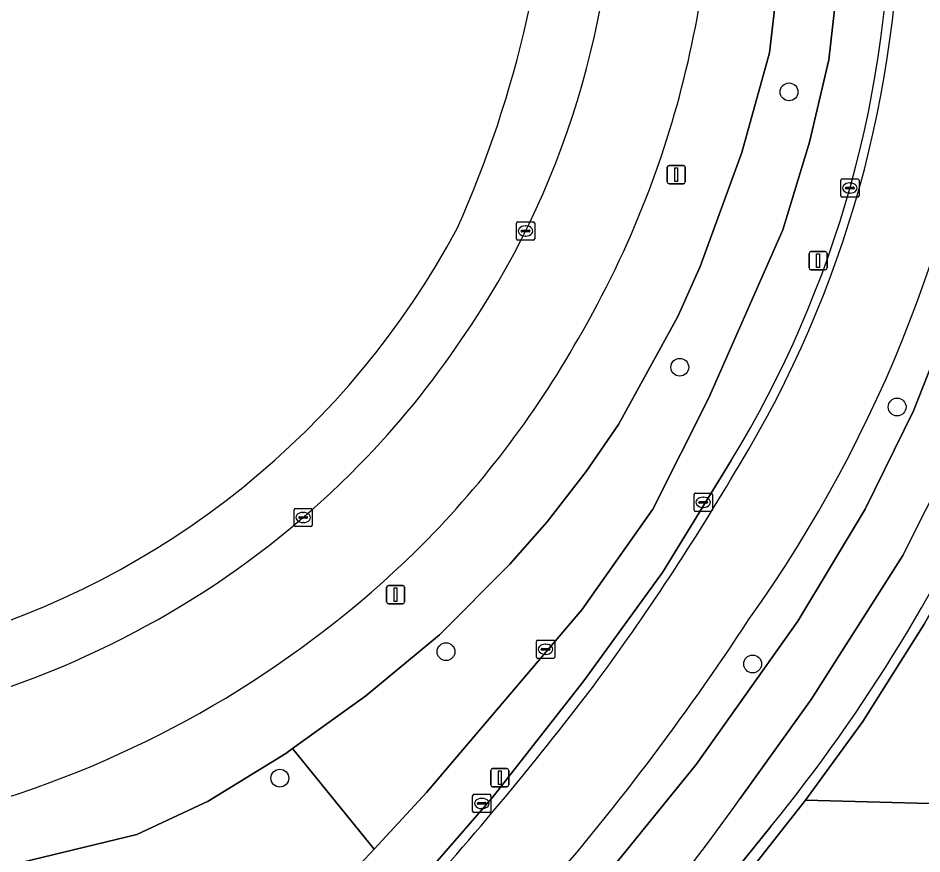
# Model space of a CAD drawing. Extents: x 162082 to 163401, y 388089 to 388636.
# Drawn here: x 162191.86 to 162241.5, y 388329.37 to 388375.28 of the extents above; entities that cross this region are included whole.
import ezdxf

# ---------------------------------------------------------------- set-up
doc = ezdxf.new("R2010")
doc.units = 0
for name, color, linetype in [('IMGEO_Berm_groen', 7, 'Continuous'), ('IMGEO_Boom', 7, 'Continuous'), ('IMGEO_Erf', 7, 'Continuous'), ('IMGEO_Fietspad_gesloten', 7, 'Continuous'), ('IMGEO_Grasland_overig', 7, 'Continuous'), ('IMGEO_Groenvoorziening', 7, 'Continuous'), ('IMGEO_Kolk', 7, 'Continuous'), ('IMGEO_Lichtmast', 7, 'Continuous'), ('IMGEO_Loofbos', 7, 'Continuous'), ('IMGEO_Muur', 7, 'Continuous'), ('IMGEO_Rijbaan_lokaal_open', 7, 'Continuous'), ('IMGEO_Rijbaan_regionaal_gesloten', 7, 'Continuous'), ('IMGEO_Rioolput', 7, 'Continuous')]:
    doc.layers.add(name, color=color, linetype=linetype)

msp = doc.modelspace()

# ---------------------------------------------------------------- linework, layer by layer
at = {"layer": 'IMGEO_Berm_groen'}
for points in [[(162184.076, 388326.983), (162198.384, 388330.448), (162202.302, 388332.264), (162206.561, 388334.895), (162206.939, 388335.167), (162210.958, 388338.059), (162214.998, 388341.401), (162218.86, 388345.287), (162220.923, 388347.606), (162223.061, 388350.369), (162224.843, 388352.954), (162228.09, 388358.884), (162229.326, 388361.644), (162231.606, 388367.901), (162233.127, 388373.368), (162233.672, 388378.133), (162233.837, 388386.949), (162232.955, 388397.857), (162232.412, 388401.336), (162231.575, 388405.359), (162227.845, 388417.63), (162223.015, 388432.641)], [(162227.149, 388425.579), (162233.697, 388404.884), (162234.891, 388399.985), (162235.769, 388395.097), (162236.341, 388390.336), (162236.907, 388383.39), (162237.01, 388378.487), (162236.391, 388372.985), (162235.325, 388368.459), (162233.853, 388363.64), (162229.778, 388354.393), (162226.723, 388348.311), (162222.828, 388342.785), (162214.3, 388332.748), (162211.418, 388329.641), (162209.844, 388327.945), (162202.196, 388320.54), (162193.865, 388312.04), (162193.018, 388311.476), (162180.686, 388299.296)], [(162220.179, 388326.678), (162220.552, 388326.346), (162216.889, 388322.314), (162209.687, 388314.813), (162208.436, 388313.51), (162208.266, 388310.962), (162209.862, 388312.555), (162211.142, 388313.827), (162217.285, 388320.225), (162223.736, 388327.672), (162229.103, 388334.285), (162234.675, 388342.157), (162238.39, 388348.308), (162241.032, 388353.704), (162244.843, 388363.364), (162245.552, 388365.73), (162247.177, 388374.727), (162248.196, 388387.919), (162247.904, 388392.121)], [(162212.453, 388326.198), (162217.895, 388332.45), (162222.933, 388338.872), (162227.244, 388344.834), (162231.03, 388350.972)], [(162241.498, 388347.847), (162240.451, 388345.768), (162235.411, 388337.857), (162231.513, 388332.41)], [(162204.757, 388297.619), (162216.729, 388310.598), (162216.264, 388311.046), (162223.757, 388319.168), (162233.209, 388330.88)]]:
    msp.add_lwpolyline(points, dxfattribs=at)
for centre, radius, start, end in [((162160.579, 388388.577), 60.717, 335.83969, 21.32357), ((162177.411, 388384.565), 47.237, 325.2841, 0.7269), ((162179.632, 388382.235), 60.159, 328.68955, 0.20159), ((162175.528, 388385.139), 54.524, 338.7829, 355.2041), ((162171.605, 388385.404), 74.224, 324.4788, 353.2721), ((162161.675, 388388.966), 92.147, 320.92318, 351.45801), ((162175.107, 388385.35), 54.994, 329.8025, 338.7365), ((162175.072, 388385.617), 46.395, 285.935, 331.846), ((162149.292, 388395.511), 103.797, 332.66408, 340.96777), ((162175.713, 388384.892), 48.824, 315.6426, 326.1028), ((162176.015, 388384.042), 53.555, 314.7381, 330.5233), ((162174.919, 388385.758), 49.997, 288.5206, 315.5702), ((162173.705, 388387.029), 57.305, 287.82853, 314.27663), ((162113.813, 388419.673), 141.286, 318.83721, 326.78518), ((162128.197, 388405.713), 126.679, 316.11387, 324.64408)]:
    msp.add_arc(centre, radius, start, end, dxfattribs=at)
at = {"layer": 'IMGEO_Boom'}
for centre in [(162234.201, 388371.225), (162228.201, 388356.102), (162240.135, 388353.919), (162215.364, 388340.483), (162232.202, 388339.806), (162206.237, 388333.534)]:
    msp.add_circle(centre, 0.489, dxfattribs=at)
at = {"layer": 'IMGEO_Erf'}
msp.add_lwpolyline([(162265.335, 388284.581), (162265.816, 388304.552), (162233.607, 388305.344), (162233.661, 388306.857), (162233.803, 388310.843), (162233.858, 388312.388), (162244.1, 388312.1), (162244.15, 388313.8), (162236.42, 388314.02), (162236.568, 388319.018), (162236.66, 388322.12), (162245.7, 388321.85), (162246, 388332.04), (162235.098, 388332.325), (162227.2, 388322.27), (162230.2, 388322.18), (162229.9, 388312.43), (162218.78, 388312.71), (162217.106, 388311.068), (162217.568, 388310.623), (162205.6, 388297.648)], dxfattribs=at)
at = {"layer": 'IMGEO_Fietspad_gesloten'}
for points in [[(162247.904, 388392.121), (162248.196, 388387.919), (162247.177, 388374.727), (162245.552, 388365.73), (162244.843, 388363.364), (162241.032, 388353.704), (162238.39, 388348.308), (162234.675, 388342.157), (162229.103, 388334.285), (162223.736, 388327.672), (162217.285, 388320.225), (162211.142, 388313.827), (162209.862, 388312.555), (162208.266, 388310.962), (162203.299, 388306.007), (162202.272, 388304.988), (162200.906, 388303.598), (162192.353, 388294.898)], [(162231.513, 388332.41), (162235.411, 388337.857), (162240.451, 388345.768), (162241.498, 388347.847)]]:
    msp.add_lwpolyline(points, dxfattribs=at)
for centre, radius, start, end in [((162149.292, 388395.511), 103.797, 332.66408, 340.96777), ((162128.197, 388405.713), 126.679, 316.11387, 324.64408)]:
    msp.add_arc(centre, radius, start, end, dxfattribs=at)
at = {"layer": 'IMGEO_Grasland_overig'}
msp.add_lwpolyline([(162233.672, 388378.133), (162233.127, 388373.368), (162231.606, 388367.901), (162229.326, 388361.644), (162228.09, 388358.884), (162224.843, 388352.954), (162223.061, 388350.369), (162220.923, 388347.606), (162218.86, 388345.287), (162214.998, 388341.401), (162210.958, 388338.059), (162206.939, 388335.167), (162211.418, 388329.641), (162214.3, 388332.748), (162222.828, 388342.785), (162226.723, 388348.311), (162229.778, 388354.393), (162233.853, 388363.64), (162235.325, 388368.459), (162236.391, 388372.985), (162237.01, 388378.487)], dxfattribs=at)
at = {"layer": 'IMGEO_Groenvoorziening'}
msp.add_lwpolyline([(162243.888, 388346.035), (162241.627, 388341.988), (162238.245, 388336.654), (162235.098, 388332.325), (162246, 388332.04), (162246.642, 388332.024), (162251.75, 388331.897), (162263.899, 388331.585), (162264.185, 388343.163), (162263.887, 388342.528)], dxfattribs=at)
for centre, radius, start, end in [((162160.579, 388388.577), 60.717, 335.83969, 21.32357), ((162175.072, 388385.617), 46.395, 285.935, 331.846)]:
    msp.add_arc(centre, radius, start, end, dxfattribs=at)
at = {"layer": 'IMGEO_Kolk'}
for p, q in [((162237.043, 388365.517), (162237.043, 388366.369)), ((162237.118, 388366.443), (162237.97, 388366.443)), ((162238.044, 388366.369), (162238.044, 388365.517)), ((162237.302, 388365.937), (162237.302, 388365.949)), ((162237.74, 388365.9), (162237.342, 388365.9)), ((162237.345, 388365.986), (162237.743, 388365.986)), ((162237.531, 388366.223), (162237.556, 388366.223)), ((162237.786, 388365.949), (162237.786, 388365.937)), ((162237.97, 388365.443), (162237.118, 388365.443)), ((162237.554, 388365.663), (162237.529, 388365.663)), ((162219.232, 388363.158), (162219.232, 388364.01)), ((162219.307, 388364.084), (162220.159, 388364.084)), ((162219.72, 388363.864), (162219.745, 388363.864)), ((162220.233, 388364.01), (162220.233, 388363.158)), ((162219.491, 388363.578), (162219.491, 388363.59)), ((162219.929, 388363.541), (162219.531, 388363.541)), ((162219.534, 388363.627), (162219.932, 388363.627)), ((162219.743, 388363.304), (162219.718, 388363.304)), ((162219.975, 388363.59), (162219.975, 388363.578)), ((162220.159, 388363.084), (162219.307, 388363.084)), ((162228.989, 388348.259), (162228.989, 388349.111)), ((162229.064, 388349.185), (162229.916, 388349.185)), ((162229.477, 388348.965), (162229.502, 388348.965)), ((162229.99, 388349.111), (162229.99, 388348.259)), ((162229.248, 388348.679), (162229.248, 388348.691)), ((162229.686, 388348.642), (162229.288, 388348.642)), ((162229.291, 388348.728), (162229.689, 388348.728)), ((162229.5, 388348.405), (162229.475, 388348.405)), ((162229.732, 388348.691), (162229.732, 388348.679)), ((162207.02, 388347.426), (162207.02, 388348.278)), ((162207.095, 388348.352), (162207.947, 388348.352)), ((162207.322, 388347.895), (162207.72, 388347.895)), ((162207.508, 388348.132), (162207.533, 388348.132)), ((162208.021, 388348.278), (162208.021, 388347.426)), ((162229.916, 388348.185), (162229.064, 388348.185)), ((162207.279, 388347.846), (162207.279, 388347.858)), ((162207.717, 388347.809), (162207.319, 388347.809)), ((162207.531, 388347.572), (162207.506, 388347.572)), ((162207.763, 388347.858), (162207.763, 388347.846)), ((162207.947, 388347.352), (162207.095, 388347.352)), ((162216.827, 388331.72), (162216.827, 388332.572)), ((162216.902, 388332.646), (162217.754, 388332.646)), ((162217.828, 388332.572), (162217.828, 388331.72)), ((162217.086, 388332.14), (162217.086, 388332.152)), ((162217.524, 388332.103), (162217.126, 388332.103)), ((162217.129, 388332.189), (162217.527, 388332.189)), ((162217.315, 388332.426), (162217.34, 388332.426)), ((162217.57, 388332.152), (162217.57, 388332.14)), ((162217.754, 388331.646), (162216.902, 388331.646)), ((162217.338, 388331.866), (162217.313, 388331.866))]:
    msp.add_line(p, q, dxfattribs=at)
for points in [[(162237.043, 388365.517), (162237.043, 388366.369)], [(162237.118, 388366.443), (162237.97, 388366.443)], [(162238.044, 388366.369), (162238.044, 388365.517)], [(162237.97, 388365.443), (162237.118, 388365.443)], [(162219.232, 388363.158), (162219.232, 388364.01)], [(162219.307, 388364.084), (162220.159, 388364.084)], [(162220.233, 388364.01), (162220.233, 388363.158)], [(162220.159, 388363.084), (162219.307, 388363.084)], [(162228.989, 388348.259), (162228.989, 388349.111)], [(162229.064, 388349.185), (162229.916, 388349.185)], [(162229.99, 388349.111), (162229.99, 388348.259)], [(162207.02, 388347.426), (162207.02, 388348.278)], [(162207.095, 388348.352), (162207.947, 388348.352)], [(162208.021, 388348.278), (162208.021, 388347.426)], [(162229.916, 388348.185), (162229.064, 388348.185)], [(162207.947, 388347.352), (162207.095, 388347.352)], [(162216.827, 388331.72), (162216.827, 388332.572)], [(162216.902, 388332.646), (162217.754, 388332.646)], [(162217.828, 388332.572), (162217.828, 388331.72)], [(162217.754, 388331.646), (162216.902, 388331.646)]]:
    msp.add_lwpolyline(points, dxfattribs=at)
for centre, radius, start, end in [((162237.12, 388366.367), 0.0765, 91.552, 178.448), ((162237.12, 388366.367), 0.0765, 91.552, 178.448), ((162237.968, 388366.367), 0.0765, 1.552, 88.448), ((162237.968, 388366.367), 0.0765, 1.552, 88.448), ((162237.342, 388365.946), 0.0403, 85.8775, 175.7526), ((162237.339, 388365.936), 0.0366, 178.938, 274.7102), ((162237.743, 388365.943), 0.043, 264.8664, 352.4533), ((162237.747, 388365.948), 0.0386, 1.7309, 96.639), ((162237.12, 388365.519), 0.0765, 181.552, 268.448), ((162237.12, 388365.519), 0.0765, 181.552, 268.448), ((162237.968, 388365.519), 0.0765, 271.552, 358.448), ((162237.968, 388365.519), 0.0765, 271.552, 358.448), ((162219.309, 388364.008), 0.0765, 91.552, 178.448), ((162219.309, 388364.008), 0.0765, 91.552, 178.448), ((162220.157, 388364.008), 0.0765, 1.552, 88.448), ((162220.157, 388364.008), 0.0765, 1.552, 88.448), ((162219.531, 388363.587), 0.0403, 85.8775, 175.7526), ((162219.528, 388363.577), 0.0366, 178.938, 274.7102), ((162219.932, 388363.584), 0.043, 264.8664, 352.4533), ((162219.936, 388363.589), 0.0386, 1.7309, 96.639), ((162219.309, 388363.16), 0.0765, 181.552, 268.448), ((162219.309, 388363.16), 0.0765, 181.552, 268.448), ((162220.157, 388363.16), 0.0765, 271.552, 358.448), ((162220.157, 388363.16), 0.0765, 271.552, 358.448), ((162229.066, 388349.109), 0.0765, 91.552, 178.448), ((162229.066, 388349.109), 0.0765, 91.552, 178.448), ((162229.914, 388349.109), 0.0765, 1.552, 88.448), ((162229.914, 388349.109), 0.0765, 1.552, 88.448), ((162229.288, 388348.688), 0.0403, 85.8775, 175.7526), ((162229.285, 388348.678), 0.0366, 178.938, 274.7102), ((162229.689, 388348.685), 0.043, 264.8664, 352.4533), ((162229.693, 388348.69), 0.0386, 1.7309, 96.639), ((162207.097, 388348.276), 0.0765, 91.552, 178.448), ((162207.097, 388348.276), 0.0765, 91.552, 178.448), ((162207.319, 388347.855), 0.0403, 85.8775, 175.7526), ((162207.724, 388347.857), 0.0386, 1.7309, 96.639), ((162207.945, 388348.276), 0.0765, 1.552, 88.448), ((162207.945, 388348.276), 0.0765, 1.552, 88.448), ((162229.066, 388348.261), 0.0765, 181.552, 268.448), ((162229.066, 388348.261), 0.0765, 181.552, 268.448), ((162229.914, 388348.261), 0.0765, 271.552, 358.448), ((162229.914, 388348.261), 0.0765, 271.552, 358.448), ((162207.097, 388347.428), 0.0765, 181.552, 268.448), ((162207.097, 388347.428), 0.0765, 181.552, 268.448), ((162207.316, 388347.845), 0.0366, 178.938, 274.7102), ((162207.72, 388347.852), 0.043, 264.8664, 352.4533), ((162207.945, 388347.428), 0.0765, 271.552, 358.448), ((162207.945, 388347.428), 0.0765, 271.552, 358.448), ((162216.904, 388332.57), 0.0765, 91.552, 178.448), ((162216.904, 388332.57), 0.0765, 91.552, 178.448), ((162217.752, 388332.57), 0.0765, 1.552, 88.448), ((162217.752, 388332.57), 0.0765, 1.552, 88.448), ((162217.126, 388332.149), 0.0403, 85.8775, 175.7526), ((162217.123, 388332.139), 0.0366, 178.938, 274.7102), ((162217.527, 388332.146), 0.043, 264.8664, 352.4533), ((162217.531, 388332.151), 0.0386, 1.7309, 96.639), ((162216.904, 388331.722), 0.0765, 181.552, 268.448), ((162216.904, 388331.722), 0.0765, 181.552, 268.448), ((162217.752, 388331.722), 0.0765, 271.552, 358.448), ((162217.752, 388331.722), 0.0765, 271.552, 358.448)]:
    msp.add_arc(centre, radius, start, end, dxfattribs=at)
for centre, major_axis, ratio, start_param, end_param in [((162237.53, 388365.943), (-0.387, 0.002), 0.722429, 4.712389, 7.853982), ((162237.555, 388365.943), (-0.39, 0.002), 0.717154, 1.570796, 4.712389), ((162219.719, 388363.584), (-0.387, 0.002), 0.722429, 4.712389, 7.853982), ((162219.744, 388363.584), (-0.39, 0.002), 0.717154, 1.570796, 4.712389), ((162229.476, 388348.685), (-0.387, 0.002), 0.722429, 4.712389, 7.853982), ((162229.501, 388348.685), (-0.39, 0.002), 0.717154, 1.570796, 4.712389), ((162207.507, 388347.852), (-0.387, 0.002), 0.722429, 4.712389, 7.853982), ((162207.532, 388347.852), (-0.39, 0.002), 0.717154, 1.570796, 4.712389), ((162217.314, 388332.146), (-0.387, 0.002), 0.722429, 4.712389, 7.853982), ((162217.339, 388332.146), (-0.39, 0.002), 0.717154, 1.570796, 4.712389)]:
    msp.add_ellipse(centre, major_axis=major_axis, ratio=ratio, start_param=start_param, end_param=end_param, dxfattribs=at)
at = {"layer": 'IMGEO_Lichtmast'}
for p, q in [((162227.513, 388366.282), (162227.513, 388367.082)), ((162227.513, 388367.082), (162227.513, 388366.282)), ((162227.613, 388367.182), (162228.403, 388367.182)), ((162228.403, 388367.182), (162227.613, 388367.182)), ((162228.503, 388367.082), (162228.503, 388366.282)), ((162228.503, 388366.282), (162228.503, 388367.082)), ((162228.403, 388366.182), (162227.613, 388366.182)), ((162227.613, 388366.182), (162228.403, 388366.182)), ((162235.297, 388361.557), (162235.297, 388362.357)), ((162235.297, 388362.357), (162235.297, 388361.557)), ((162235.397, 388362.457), (162236.187, 388362.457)), ((162236.187, 388362.457), (162235.397, 388362.457)), ((162236.287, 388362.357), (162236.287, 388361.557)), ((162236.287, 388361.557), (162236.287, 388362.357)), ((162236.187, 388361.457), (162235.397, 388361.457)), ((162235.397, 388361.457), (162236.187, 388361.457)), ((162212.101, 388343.216), (162212.101, 388344.016)), ((162212.101, 388344.016), (162212.101, 388343.216)), ((162212.201, 388344.116), (162212.991, 388344.116)), ((162212.991, 388344.116), (162212.201, 388344.116)), ((162213.091, 388344.016), (162213.091, 388343.216)), ((162213.091, 388343.216), (162213.091, 388344.016)), ((162212.991, 388343.116), (162212.201, 388343.116)), ((162212.201, 388343.116), (162212.991, 388343.116)), ((162217.918, 388334.062), (162218.708, 388334.062)), ((162218.708, 388334.062), (162217.918, 388334.062)), ((162217.818, 388333.162), (162217.818, 388333.962)), ((162217.818, 388333.962), (162217.818, 388333.162)), ((162218.808, 388333.962), (162218.808, 388333.162)), ((162218.808, 388333.162), (162218.808, 388333.962)), ((162218.708, 388333.062), (162217.918, 388333.062)), ((162217.918, 388333.062), (162218.708, 388333.062))]:
    msp.add_line(p, q, dxfattribs=at)
for points in [[(162227.933, 388367.057), (162228.083, 388367.057), (162228.083, 388366.307), (162227.933, 388366.307), (162227.933, 388367.057)], [(162235.717, 388362.332), (162235.867, 388362.332), (162235.867, 388361.582), (162235.717, 388361.582), (162235.717, 388362.332)], [(162212.521, 388343.991), (162212.671, 388343.991), (162212.671, 388343.241), (162212.521, 388343.241), (162212.521, 388343.991)], [(162218.238, 388333.937), (162218.388, 388333.937), (162218.388, 388333.187), (162218.238, 388333.187), (162218.238, 388333.937)]]:
    msp.add_lwpolyline(points, dxfattribs=at)
for centre, start, end in [((162227.613, 388367.082), 90, 180), ((162227.613, 388367.082), 90, 180), ((162228.403, 388367.082), 0, 90), ((162228.403, 388367.082), 360, 90), ((162227.613, 388366.282), 180, 270), ((162227.613, 388366.282), 180, 270), ((162228.403, 388366.282), 270, 0), ((162228.403, 388366.282), 270, 0), ((162235.397, 388362.357), 90, 180), ((162235.397, 388362.357), 90, 180), ((162236.187, 388362.357), 0, 90), ((162236.187, 388362.357), 360, 90), ((162235.397, 388361.557), 180, 270), ((162235.397, 388361.557), 180, 270), ((162236.187, 388361.557), 270, 0), ((162236.187, 388361.557), 270, 0), ((162212.201, 388344.016), 90, 180), ((162212.201, 388344.016), 90, 180), ((162212.991, 388344.016), 0, 90), ((162212.991, 388344.016), 360, 90), ((162212.201, 388343.216), 180, 270), ((162212.201, 388343.216), 180, 270), ((162212.991, 388343.216), 270, 0), ((162212.991, 388343.216), 270, 0), ((162217.918, 388333.962), 90, 180), ((162217.918, 388333.962), 90, 180), ((162218.708, 388333.962), 0, 90), ((162218.708, 388333.962), 360, 90), ((162217.918, 388333.162), 180, 270), ((162217.918, 388333.162), 180, 270), ((162218.708, 388333.162), 270, 0), ((162218.708, 388333.162), 270, 0)]:
    msp.add_arc(centre, 0.1, start, end, dxfattribs=at)
at = {"layer": 'IMGEO_Loofbos'}
msp.add_lwpolyline([(162180.686, 388299.296), (162193.018, 388311.476), (162193.865, 388312.04), (162202.196, 388320.54), (162209.844, 388327.945), (162211.418, 388329.641), (162206.939, 388335.167), (162206.561, 388334.895), (162202.302, 388332.264), (162198.384, 388330.448), (162184.076, 388326.983), (162179.887, 388326.251), (162177.043, 388325.953), (162172.954, 388326.085), (162168.356, 388326.623), (162164.61, 388326.87), (162158.21, 388326.832), (162153.317, 388322.008), (162147.83, 388309.193), (162143.113, 388299.11)], dxfattribs=at)
at = {"layer": 'IMGEO_Muur'}
for points in [[(162205.6, 388297.648), (162217.568, 388310.623), (162217.106, 388311.068), (162218.78, 388312.71), (162227.2, 388322.27), (162235.098, 388332.325), (162238.245, 388336.654), (162241.627, 388341.988), (162243.888, 388346.035)], [(162233.209, 388330.88), (162223.757, 388319.168), (162216.264, 388311.046), (162216.729, 388310.598), (162204.757, 388297.619)]]:
    msp.add_lwpolyline(points, dxfattribs=at)
msp.add_arc((162161.675, 388388.966), 92.147, 320.92318, 351.45801, dxfattribs=at)
at = {"layer": 'IMGEO_Rijbaan_lokaal_open'}
msp.add_lwpolyline([(162231.03, 388350.972), (162227.244, 388344.834), (162222.933, 388338.872), (162217.895, 388332.45), (162212.453, 388326.198)], dxfattribs=at)
for centre, radius, start, end in [((162179.632, 388382.235), 60.159, 328.68955, 0.20159), ((162179.586, 388382.248), 60.705, 328.69596, 0.18768), ((162113.574, 388419.804), 136.638, 323.53342, 329.62289), ((162078.978, 388448.501), 181.535, 317.50547, 322.73912)]:
    msp.add_arc(centre, radius, start, end, dxfattribs=at)
at = {"layer": 'IMGEO_Rijbaan_regionaal_gesloten'}
for centre, radius, start, end in [((162177.411, 388384.565), 47.237, 325.2841, 0.7269), ((162179.586, 388382.248), 60.705, 328.69596, 0.18768), ((162175.528, 388385.139), 54.524, 338.7829, 355.2041), ((162171.605, 388385.404), 74.224, 324.4788, 353.2721), ((162175.107, 388385.35), 54.994, 329.8025, 338.7365), ((162175.713, 388384.892), 48.824, 315.6426, 326.1028), ((162176.015, 388384.042), 53.555, 314.7381, 330.5233), ((162174.919, 388385.758), 49.997, 288.5206, 315.5702), ((162113.574, 388419.804), 136.638, 323.53342, 329.62289), ((162173.705, 388387.029), 57.305, 287.82853, 314.27663), ((162113.813, 388419.673), 141.286, 318.83721, 326.78518), ((162078.978, 388448.501), 181.535, 317.50547, 322.73912)]:
    msp.add_arc(centre, radius, start, end, dxfattribs=at)
at = {"layer": 'IMGEO_Rioolput'}
for p, q in [((162220.331, 388340.187), (162220.331, 388341.039)), ((162220.406, 388341.113), (162221.258, 388341.113)), ((162221.332, 388341.039), (162221.332, 388340.187)), ((162220.59, 388340.607), (162220.59, 388340.619)), ((162221.028, 388340.57), (162220.63, 388340.57)), ((162220.633, 388340.656), (162221.031, 388340.656)), ((162220.819, 388340.893), (162220.844, 388340.893)), ((162221.074, 388340.619), (162221.074, 388340.607)), ((162221.258, 388340.113), (162220.406, 388340.113)), ((162220.842, 388340.333), (162220.817, 388340.333))]:
    msp.add_line(p, q, dxfattribs=at)
for points in [[(162220.331, 388340.187), (162220.331, 388341.039)], [(162220.406, 388341.113), (162221.258, 388341.113)], [(162221.332, 388341.039), (162221.332, 388340.187)], [(162221.258, 388340.113), (162220.406, 388340.113)]]:
    msp.add_lwpolyline(points, dxfattribs=at)
for centre, radius, start, end in [((162220.408, 388341.037), 0.0765, 91.552, 178.448), ((162220.408, 388341.037), 0.0765, 91.552, 178.448), ((162221.256, 388341.037), 0.0765, 1.552, 88.448), ((162221.256, 388341.037), 0.0765, 1.552, 88.448), ((162220.63, 388340.616), 0.0403, 85.8775, 175.7526), ((162220.627, 388340.606), 0.0366, 178.938, 274.7102), ((162221.031, 388340.613), 0.043, 264.8664, 352.4533), ((162221.035, 388340.618), 0.0386, 1.7309, 96.639), ((162220.408, 388340.189), 0.0765, 181.552, 268.448), ((162220.408, 388340.189), 0.0765, 181.552, 268.448), ((162221.256, 388340.189), 0.0765, 271.552, 358.448), ((162221.256, 388340.189), 0.0765, 271.552, 358.448)]:
    msp.add_arc(centre, radius, start, end, dxfattribs=at)
for centre, major_axis, ratio, start_param, end_param in [((162220.818, 388340.613), (-0.387, 0.002), 0.722429, 4.712389, 7.853982), ((162220.843, 388340.613), (-0.39, 0.002), 0.717154, 1.570796, 4.712389)]:
    msp.add_ellipse(centre, major_axis=major_axis, ratio=ratio, start_param=start_param, end_param=end_param, dxfattribs=at)

doc.saveas('drawing.dxf')
